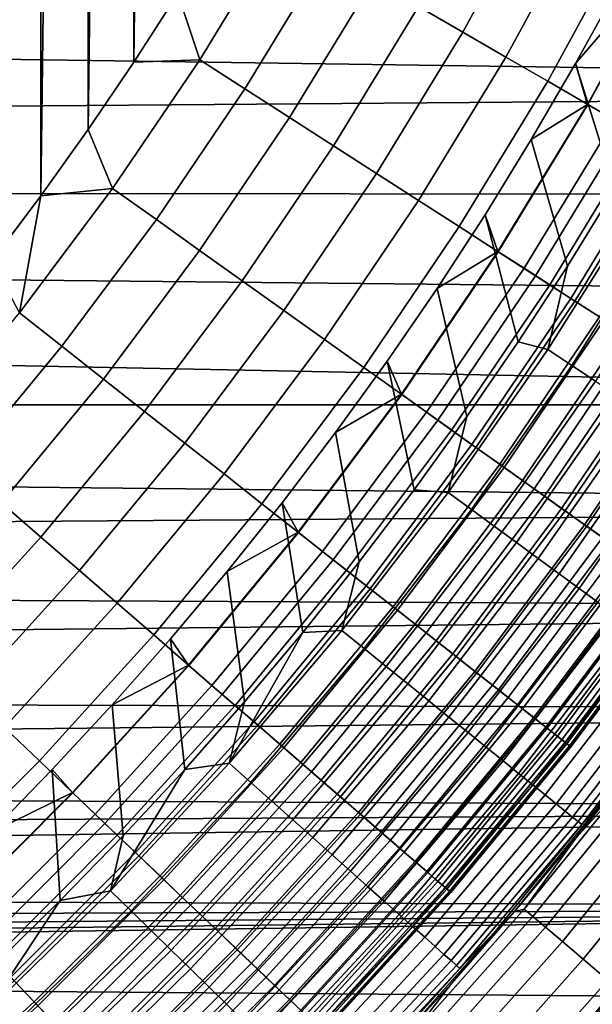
# Model space of a CAD drawing. Header units: metres. Extents: x -109 to 109, y -342 to 66.
# Tile 360 of 512: x 13.59 to 16.62, y -14.34 to -9.13. Entities that reach past the tile are written whole.
import ezdxf

# ---------------------------------------------------------------- set-up
doc = ezdxf.new("R2010")
doc.units = ezdxf.units.M
doc.layers.add('solid_K_24_62_16_000B91', color=7, linetype='CONTINUOUS')

msp = doc.modelspace()

# ---------------------------------------------------------------- linework, layer by layer
at = {"layer": 'solid_K_24_62_16_000B91'}
for points in [[(13.440717, 10.408993, -67), (13.700192, 10.065022, -67), (13.440727, -10.408979, -67)], [(13.700192, 10.065022, -67), (13.700203, -10.065008, -67), (13.440727, -10.408979, -67)], [(13.700192, 10.065022, -67), (13.950839, 9.714632, -67), (13.700203, -10.065008, -67)], [(13.950839, 9.714632, -67), (13.950848, -9.714619, -67), (13.700203, -10.065008, -67)], [(13.950839, 9.714632, -67), (14.192568, 9.357936, -67), (13.950848, -9.714619, -67)], [(14.192568, 9.357936, -67), (14.192577, -9.357923, -67), (13.950848, -9.714619, -67)], [(14.192568, 9.357936, -67), (14.425132, 8.995307, -67), (14.192577, -9.357923, -67)], [(14.425132, 8.995307, -67), (14.42514, -8.995294, -67), (14.192577, -9.357923, -67)], [(16.353619, -8.430877, -66.747398), (15.933938, -9.199464, -66.747398), (15.699094, -9.063876, -66.83773), (16.112589, -8.306617, -66.83773)], [(16.588299, -8.551863, -66.637932), (16.162596, -9.331479, -66.637932), (15.933938, -9.199464, -66.747398), (16.353619, -8.430877, -66.747398)], [(16.815434, -8.668959, -66.509895), (16.383902, -9.459249, -66.509895), (16.162596, -9.331479, -66.637932), (16.588299, -8.551863, -66.637932)], [(14.969558, -8.642678, -66.989807), (14.541368, -9.345169, -66.989807), (14.42514, -8.995294, -67), (14.64849, -8.626802, -67)], [(15.21567, -8.784771, -66.959244), (14.780439, -9.498812, -66.959244), (14.541368, -9.345169, -66.989807), (14.969558, -8.642678, -66.989807)], [(17.033859, -8.781566, -66.36393), (16.596724, -9.582123, -66.36393), (16.383902, -9.459249, -66.509895), (16.815434, -8.668959, -66.509895)], [(15.459263, -8.925409, -66.908463), (15.017065, -9.650882, -66.908463), (14.780439, -9.498812, -66.959244), (15.21567, -8.784771, -66.959244)], [(17.032183, -8.780701, -31.006601), (16.756496, -8.956548, -31), (16.531664, -9.365045, -31)], [(16.595089, -9.581179, -31.006601), (17.032183, -8.780701, -31.006601), (16.531664, -9.365045, -31)], [(16.737309, -9.66329, -31.026844), (17.178148, -8.855951, -31.026844), (17.032183, -8.780701, -31.006601), (16.595089, -9.581179, -31.006601)], [(17.242464, -8.889109, -66.200798), (16.799974, -9.69947, -66.200798), (16.596724, -9.582123, -66.36393), (17.033859, -8.781566, -66.36393)], [(6.488924, -8.828628, 84.926178), (6.394625, -9.241782, 84.926178), (24.762497, -9.502552, 84.926178), (24.970949, -8.936326, 84.926178)], [(15.699094, -9.063876, -66.83773), (15.250035, -9.800603, -66.83773), (15.017065, -9.650882, -66.908463), (15.459263, -8.925409, -66.908463)], [(16.531664, -9.365045, -31), (16.756496, -8.956548, -31), (16.739489, -10.02916, -31)], [(14.541368, -9.345169, -66.989807), (14.192577, -9.357923, -67), (14.42514, -8.995294, -67)], [(15.933938, -9.199464, -66.747398), (15.478163, -9.947211, -66.747398), (15.250035, -9.800603, -66.83773), (15.699094, -9.063876, -66.83773)], [(16.162596, -9.331479, -66.637932), (15.70028, -10.089957, -66.637932), (15.478163, -9.947211, -66.747398), (15.933938, -9.199464, -66.747398)], [(40.400982, -9.190713, -21), (15.834638, -25.028154, -21), (16.377855, -24.676105, -21)], [(41.326714, -9.469184, -21), (15.834638, -25.028154, -21), (40.400982, -9.190713, -21)], [(40.400982, -9.190713, -21), (16.377855, -24.676105, -21), (16.913347, -24.312199, -21)], [(6.394625, -9.241782, 84.926178), (6.274048, -9.648048, 84.926178), (24.762497, -9.502552, 84.926178)], [(14.541368, -9.345169, -66.989807), (14.080235, -10.02649, -66.989807), (13.950848, -9.714619, -67), (14.192577, -9.357923, -67)], [(14.780439, -9.498812, -66.959244), (14.311727, -10.191335, -66.959244), (14.080235, -10.02649, -66.989807), (14.541368, -9.345169, -66.989807)], [(16.383902, -9.459249, -66.509895), (15.915255, -10.228113, -66.509895), (15.70028, -10.089957, -66.637932), (16.162596, -9.331479, -66.637932)], [(16.296831, -9.767971, -31), (16.531664, -9.365045, -31), (16.739489, -10.02916, -31), (16.488434, -10.436767, -31)], [(16.595089, -9.581179, -31.006601), (16.531664, -9.365045, -31), (16.296831, -9.767971, -31)], [(41.326714, -9.469184, -21), (15.283778, -25.368296, -21), (15.834638, -25.028154, -21)], [(42.264011, -9.705786, -21), (15.283778, -25.368296, -21), (41.326714, -9.469184, -21)], [(16.596724, -9.582123, -66.36393), (16.121988, -10.360973, -66.36393), (15.915255, -10.228113, -66.509895), (16.383902, -9.459249, -66.509895)], [(6.274048, -9.648048, 84.926178), (6.127688, -10.045756, 84.926178), (24.541252, -10.063775, 84.926178), (24.762497, -9.502552, 84.926178)], [(15.017065, -9.650882, -66.908463), (14.540848, -10.354491, -66.908463), (14.311727, -10.191335, -66.959244), (14.780439, -9.498812, -66.959244)], [(16.120401, -10.359953, -31.006601), (16.595089, -9.581179, -31.006601), (16.296831, -9.767971, -31), (16.052231, -10.164933, -31)], [(16.258553, -10.448738, -31.026844), (16.737309, -9.66329, -31.026844), (16.595089, -9.581179, -31.006601), (16.120401, -10.359953, -31.006601)], [(16.799974, -9.69947, -66.200798), (16.319426, -10.487859, -66.200798), (16.121988, -10.360973, -66.36393), (16.596724, -9.582123, -66.36393)], [(15.250035, -9.800603, -66.83773), (14.766431, -10.515128, -66.83773), (14.540848, -10.354491, -66.908463), (15.017065, -9.650882, -66.908463)], [(16.737309, -9.66329, -31.026844), (16.258553, -10.448738, -31.026844), (16.394825, -10.536314, -31.060593), (16.877594, -9.744283, -31.060593)], [(14.080235, -10.02649, -66.989807), (13.700203, -10.065008, -67), (13.950848, -9.714619, -67)], [(42.264011, -9.705786, -21), (14.725682, -25.696274, -21), (15.283778, -25.368296, -21)], [(43.210926, -9.899935, -21), (14.725682, -25.696274, -21), (42.264011, -9.705786, -21)], [(16.992619, -9.810693, -66.021317), (16.506559, -10.608122, -66.021317), (16.319426, -10.487859, -66.200798), (16.799974, -9.69947, -66.200798)], [(16.052231, -10.164933, -31), (16.296831, -9.767971, -31), (16.488434, -10.436767, -31), (16.227388, -10.83819, -31)], [(16.877594, -9.744283, -31.060593), (16.394825, -10.536314, -31.060593), (16.528284, -10.622083, -31.107615), (17.014982, -9.823605, -31.107615)], [(15.478163, -9.947211, -66.747398), (14.987324, -10.672424, -66.747398), (14.766431, -10.515128, -66.83773), (15.250035, -9.800603, -66.83773)], [(17.17367, -9.915223, -65.826408), (16.682432, -10.721148, -65.826408), (16.506559, -10.608122, -66.021317), (16.992619, -9.810693, -66.021317)], [(17.014982, -9.823605, -31.107615), (16.528284, -10.622083, -31.107615), (16.658016, -10.705457, -31.167591), (17.148535, -9.900711, -31.167591)], [(43.210926, -9.899935, -21), (14.160499, -26.012009, -21), (14.725682, -25.696274, -21)], [(44.164875, -10.051137, -21), (14.160499, -26.012009, -21), (43.210926, -9.899935, -21)], [(15.70028, -10.089957, -66.637932), (15.202397, -10.825579, -66.637932), (14.987324, -10.672424, -66.747398), (15.478163, -9.947211, -66.747398)], [(6.127688, -10.045756, 84.926178), (5.956147, -10.43327, 84.926178), (24.307245, -10.619922, 84.926178), (24.541252, -10.063775, 84.926178)], [(14.080235, -10.02649, -66.989807), (13.587208, -10.685099, -66.989807), (13.700203, -10.065008, -67)], [(14.311727, -10.191335, -66.959244), (13.810593, -10.86077, -66.959244), (13.587208, -10.685099, -66.989807), (14.080235, -10.02649, -66.989807)], [(45.123234, -10.159115, -21), (14.160499, -26.012009, -21), (44.164875, -10.051137, -21)], [(16.876661, -10.098682, -30.993452), (16.384764, -10.878631, -30.993452), (16.488434, -10.436767, -31), (16.739489, -10.02916, -31)], [(13.587208, -10.685099, -66.989807), (13.440727, -10.408979, -67), (13.700203, -10.065008, -67)], [(15.915255, -10.228113, -66.509895), (15.410555, -10.973806, -66.509895), (15.202397, -10.825579, -66.637932), (15.70028, -10.089957, -66.637932)], [(17.007469, -10.176955, -30.973827), (16.511759, -10.962948, -30.973827), (16.384764, -10.878631, -30.993452), (16.876661, -10.098682, -30.993452)], [(45.123234, -10.159115, -21), (13.588554, -26.315308, -21), (14.160499, -26.012009, -21)], [(46.083359, -10.223756, -21), (13.588554, -26.315308, -21), (45.123234, -10.159115, -21)], [(14.540848, -10.354491, -66.908463), (14.031692, -11.034644, -66.908463), (13.810593, -10.86077, -66.959244), (14.311727, -10.191335, -66.959244)], [(15.797908, -10.555856, -31), (16.052231, -10.164933, -31), (16.227388, -10.83819, -31), (15.956641, -11.232993, -31)], [(16.120401, -10.359953, -31.006601), (16.052231, -10.164933, -31), (15.797908, -10.555856, -31)], [(17.136364, -10.254084, -30.941269), (16.636896, -11.046033, -30.941269), (16.511759, -10.962948, -30.973827), (17.007469, -10.176955, -30.973827)], [(8.18279, -28.463768, -21), (76.5, -10.245251, -21), (76.5, -29.377958, -21), (7.558463, -28.635883, -21)], [(8.803016, -28.278105, -21), (76.5, -10.245251, -21), (8.18279, -28.463768, -21)], [(9.419072, -28.078913, -21), (76.5, -10.245251, -21), (8.803016, -28.278105, -21)], [(10.030446, -27.866367, -21), (76.5, -10.245251, -21), (9.419072, -28.078913, -21)], [(10.637092, -27.64049, -21), (76.5, -10.245251, -21), (10.030446, -27.866367, -21)], [(11.238592, -27.401428, -21), (76.5, -10.245251, -21), (10.637092, -27.64049, -21)], [(11.834843, -27.149233, -21), (76.5, -10.245251, -21), (11.238592, -27.401428, -21)], [(12.425408, -26.884073, -21), (76.5, -10.245251, -21), (11.834843, -27.149233, -21)], [(13.01011, -26.606041, -21), (76.5, -10.245251, -21), (12.425408, -26.884073, -21)], [(46.083359, -10.223756, -21), (13.01011, -26.606041, -21), (13.588554, -26.315308, -21)], [(46.083359, -10.223756, -21), (47.042538, -10.245252, -21), (13.01011, -26.606041, -21)], [(47.042538, -10.245252, -21), (76.5, -10.245251, -21), (13.01011, -26.606041, -21)], [(16.121988, -10.360973, -66.36393), (15.610733, -11.116353, -66.36393), (15.410555, -10.973806, -66.509895), (15.915255, -10.228113, -66.509895)], [(14.766431, -10.515128, -66.83773), (14.249375, -11.205833, -66.83773), (14.031692, -11.034644, -66.908463), (14.540848, -10.354491, -66.908463)], [(15.609196, -11.115257, -31.006601), (16.120401, -10.359953, -31.006601), (15.797908, -10.555856, -31), (15.53412, -10.940341, -31)], [(15.742967, -11.210516, -31.026844), (16.258553, -10.448738, -31.026844), (16.120401, -10.359953, -31.006601), (15.609196, -11.115257, -31.006601)], [(16.319426, -10.487859, -66.200798), (15.801909, -11.252489, -66.200798), (15.610733, -11.116353, -66.36393), (16.121988, -10.360973, -66.36393)], [(5.956147, -10.43327, 84.926178), (5.760131, -10.808995, 84.926178), (24.060682, -11.170495, 84.926178), (24.307245, -10.619922, 84.926178)], [(16.258553, -10.448738, -31.026844), (15.742967, -11.210516, -31.026844), (15.874917, -11.304478, -31.060593), (16.394825, -10.536314, -31.060593)], [(16.384764, -10.878631, -30.993452), (16.227388, -10.83819, -31), (16.488434, -10.436767, -31)], [(14.987324, -10.672424, -66.747398), (14.462534, -11.373462, -66.747398), (14.249375, -11.205833, -66.83773), (14.766431, -10.515128, -66.83773)], [(16.506559, -10.608122, -66.021317), (15.983109, -11.38152, -66.021317), (15.801909, -11.252489, -66.200798), (16.319426, -10.487859, -66.200798)], [(15.53412, -10.940341, -31), (15.797908, -10.555856, -31), (15.956641, -11.232993, -31), (15.676219, -11.621132, -31)], [(16.394825, -10.536314, -31.060593), (15.874917, -11.304478, -31.060593), (16.004145, -11.3965, -31.107615), (16.528284, -10.622083, -31.107615)], [(16.682432, -10.721148, -65.826408), (16.153404, -11.502788, -65.826408), (15.983109, -11.38152, -66.021317), (16.506559, -10.608122, -66.021317)], [(16.528284, -10.622083, -31.107615), (16.004145, -11.3965, -31.107615), (16.129763, -11.485951, -31.167591), (16.658016, -10.705457, -31.167591)], [(15.202397, -10.825579, -66.637932), (14.670076, -11.536675, -66.637932), (14.462534, -11.373462, -66.747398), (14.987324, -10.672424, -66.747398)], [(13.810593, -10.86077, -66.959244), (13.278173, -11.505603, -66.959244), (13.063401, -11.319501, -66.989807), (13.587208, -10.685099, -66.989807)], [(16.658016, -10.705457, -31.167591), (16.129763, -11.485951, -31.167591), (16.250912, -11.572222, -31.240108), (16.783134, -10.785865, -31.240108)], [(16.846148, -10.826362, -65.617065), (16.311928, -11.615671, -65.617065), (16.153404, -11.502788, -65.826408), (16.682432, -10.721148, -65.826408)], [(5.760131, -10.808995, 84.926178), (5.540446, -11.171388, 84.926178), (24.060682, -11.170495, 84.926178)], [(15.410555, -10.973806, -66.509895), (14.870945, -11.69464, -66.509895), (14.670076, -11.536675, -66.637932), (15.202397, -10.825579, -66.637932)], [(16.783134, -10.785865, -31.240108), (16.250912, -11.572222, -31.240108), (16.366764, -11.65472, -31.324673), (16.902781, -10.862757, -31.324673)], [(16.99687, -10.923224, -65.394363), (16.45787, -11.719596, -65.394363), (16.311928, -11.615671, -65.617065), (16.846148, -10.826362, -65.617065)], [(14.031692, -11.034644, -66.908463), (13.490749, -11.6898, -66.908463), (13.278173, -11.505603, -66.959244), (13.810593, -10.86077, -66.959244)], [(16.384764, -10.878631, -30.993452), (15.85685, -11.634665, -30.993452), (15.956641, -11.232993, -31), (16.227388, -10.83819, -31)], [(16.511759, -10.962948, -30.973827), (15.979753, -11.724842, -30.973827), (15.85685, -11.634665, -30.993452), (16.384764, -10.878631, -30.993452)], [(16.902781, -10.862757, -31.324673), (16.366764, -11.65472, -31.324673), (16.476526, -11.732881, -31.420704), (17.016136, -10.935607, -31.420704)], [(15.260933, -11.3183, -31), (15.53412, -10.940341, -31), (15.676219, -11.621132, -31), (15.38642, -12.002191, -31)], [(15.609196, -11.115257, -31.006601), (15.53412, -10.940341, -31), (15.260933, -11.3183, -31)], [(17.133827, -11.011242, -65.159439), (16.590485, -11.814031, -65.159439), (16.45787, -11.719596, -65.394363), (16.99687, -10.923224, -65.394363)], [(17.016136, -10.935607, -31.420704), (16.476526, -11.732881, -31.420704), (16.579445, -11.80617, -31.527544), (17.122427, -11.003916, -31.527544)], [(15.610733, -11.116353, -66.36393), (15.064114, -11.84655, -66.36393), (14.870945, -11.69464, -66.509895), (15.410555, -10.973806, -66.509895)], [(16.636896, -11.046033, -30.941269), (16.100859, -11.813702, -30.941269), (15.979753, -11.724842, -30.973827), (16.511759, -10.962948, -30.973827)], [(14.249375, -11.205833, -66.83773), (13.700041, -11.871153, -66.83773), (13.490749, -11.6898, -66.908463), (14.031692, -11.034644, -66.908463)], [(16.759264, -11.127278, -30.896017), (16.219284, -11.900593, -30.896017), (16.100859, -11.813702, -30.941269), (16.636896, -11.046033, -30.941269)], [(17.122427, -11.003916, -31.527544), (16.579445, -11.80617, -31.527544), (16.67482, -11.874084, -31.644464), (17.220924, -11.067216, -31.644464)], [(17.256323, -11.089965, -64.913483), (16.709095, -11.898493, -64.913483), (16.590485, -11.814031, -65.159439), (17.133827, -11.011242, -65.159439)], [(15.062631, -11.845384, -31.006601), (15.609196, -11.115257, -31.006601), (15.260933, -11.3183, -31), (14.978582, -11.689397, -31)], [(15.191717, -11.946898, -31.026844), (15.742967, -11.210516, -31.026844), (15.609196, -11.115257, -31.006601), (15.062631, -11.845384, -31.006601)], [(15.801909, -11.252489, -66.200798), (15.248596, -11.991629, -66.200798), (15.064114, -11.84655, -66.36393), (15.610733, -11.116353, -66.36393)], [(16.87797, -11.206093, -30.8384), (16.334164, -11.984884, -30.8384), (16.219284, -11.900593, -30.896017), (16.759264, -11.127278, -30.896017)], [(5.540446, -11.171388, 84.926178), (5.297996, -11.518956, 84.926178), (23.801601, -11.715416, 84.926178), (24.060682, -11.170495, 84.926178)], [(14.462534, -11.373462, -66.747398), (13.904982, -12.048735, -66.747398), (13.700041, -11.871153, -66.83773), (14.249375, -11.205833, -66.83773)], [(15.742967, -11.210516, -31.026844), (15.191717, -11.946898, -31.026844), (15.319048, -12.047032, -31.060593), (15.874917, -11.304478, -31.060593)], [(15.983109, -11.38152, -66.021317), (15.42345, -12.129135, -66.021317), (15.248596, -11.991629, -66.200798), (15.801909, -11.252489, -66.200798)], [(15.85685, -11.634665, -30.993452), (15.676219, -11.621132, -31), (15.956641, -11.232993, -31)], [(16.992147, -11.2819, -30.768835), (16.444662, -12.065961, -30.768835), (16.334164, -11.984884, -30.8384), (16.87797, -11.206093, -30.8384)], [(15.874917, -11.304478, -31.060593), (15.319048, -12.047032, -31.060593), (15.443749, -12.145099, -31.107615), (16.004145, -11.3965, -31.107615)], [(17.100964, -11.35415, -30.687834), (16.549974, -12.143231, -30.687834), (16.444662, -12.065961, -30.768835), (16.992147, -11.2819, -30.768835)], [(14.978582, -11.689397, -31), (15.260933, -11.3183, -31), (15.38642, -12.002191, -31), (15.087294, -12.376111, -31)], [(17.203629, -11.422313, -30.595985), (16.64933, -12.216132, -30.595985), (16.549974, -12.143231, -30.687834), (17.100964, -11.35415, -30.687834)], [(14.670076, -11.536675, -66.637932), (14.104524, -12.221639, -66.637932), (13.904982, -12.048735, -66.747398), (14.462534, -11.373462, -66.747398)], [(16.153404, -11.502788, -65.826408), (15.587784, -12.258368, -65.826408), (15.42345, -12.129135, -66.021317), (15.983109, -11.38152, -66.021317)], [(16.004145, -11.3965, -31.107615), (15.443749, -12.145099, -31.107615), (15.564969, -12.240427, -31.167591), (16.129763, -11.485951, -31.167591)], [(16.129763, -11.485951, -31.167591), (15.564969, -12.240427, -31.167591), (15.681876, -12.332364, -31.240108), (16.250912, -11.572222, -31.240108)], [(16.311928, -11.615671, -65.617065), (15.740756, -12.378668, -65.617065), (15.587784, -12.258368, -65.826408), (16.153404, -11.502788, -65.826408)], [(5.297996, -11.518956, 84.926178), (5.033779, -11.850272, 84.926178), (23.801601, -11.715416, 84.926178)], [(14.870945, -11.69464, -66.509895), (14.297648, -12.388983, -66.509895), (14.104524, -12.221639, -66.637932), (14.670076, -11.536675, -66.637932)], [(16.250912, -11.572222, -31.240108), (15.681876, -12.332364, -31.240108), (15.793673, -12.420281, -31.324673), (16.366764, -11.65472, -31.324673)], [(16.45787, -11.719596, -65.394363), (15.881588, -12.489419, -65.394363), (15.740756, -12.378668, -65.617065), (16.311928, -11.615671, -65.617065)], [(15.85685, -11.634665, -30.993452), (15.294078, -12.365123, -30.993452), (15.38642, -12.002191, -31), (15.676219, -11.621132, -31)], [(15.979753, -11.724842, -30.973827), (15.41262, -12.460962, -30.973827), (15.294078, -12.365123, -30.993452), (15.85685, -11.634665, -30.993452)], [(16.366764, -11.65472, -31.324673), (15.793673, -12.420281, -31.324673), (15.89959, -12.503576, -31.420704), (16.476526, -11.732881, -31.420704)], [(5.033779, -11.850272, 84.926178), (4.748883, -12.163975, 84.926178), (23.530222, -12.254214, 84.926178), (23.801601, -11.715416, 84.926178)], [(13.700041, -11.871153, -66.83773), (13.119672, -12.509582, -66.83773), (12.919246, -12.318476, -66.908463), (13.490749, -11.6898, -66.908463)], [(15.064114, -11.84655, -66.36393), (14.48337, -12.549911, -66.36393), (14.297648, -12.388983, -66.509895), (14.870945, -11.69464, -66.509895)], [(14.687203, -12.053467, -31), (14.978582, -11.689397, -31), (15.087294, -12.376111, -31), (14.779131, -12.742518, -31)], [(15.062631, -11.845384, -31.006601), (14.978582, -11.689397, -31), (14.687203, -12.053467, -31)], [(16.590485, -11.814031, -65.159439), (16.00956, -12.590056, -65.159439), (15.881588, -12.489419, -65.394363), (16.45787, -11.719596, -65.394363)], [(16.100859, -11.813702, -30.941269), (15.529427, -12.5554, -30.941269), (15.41262, -12.460962, -30.973827), (15.979753, -11.724842, -30.973827)], [(16.476526, -11.732881, -31.420704), (15.89959, -12.503576, -31.420704), (15.998906, -12.581679, -31.527544), (16.579445, -11.80617, -31.527544)], [(16.219284, -11.900593, -30.896017), (15.643649, -12.647748, -30.896017), (15.529427, -12.5554, -30.941269), (16.100859, -11.813702, -30.941269)], [(16.579445, -11.80617, -31.527544), (15.998906, -12.581679, -31.527544), (16.09094, -12.654056, -31.644464), (16.67482, -11.874084, -31.644464)], [(16.709095, -11.898493, -64.913483), (16.124016, -12.680067, -64.913483), (16.00956, -12.590056, -65.159439), (16.590485, -11.814031, -65.159439)], [(13.904982, -12.048735, -66.747398), (13.315929, -12.696713, -66.747398), (13.119672, -12.509582, -66.83773), (13.700041, -11.871153, -66.83773)], [(14.481943, -12.548676, -31.006601), (15.062631, -11.845384, -31.006601), (14.687203, -12.053467, -31), (14.386959, -12.410292, -31)], [(14.606054, -12.656218, -31.026844), (15.191717, -11.946898, -31.026844), (15.062631, -11.845384, -31.006601), (14.481943, -12.548676, -31.006601)], [(15.248596, -11.991629, -66.200798), (14.66074, -12.703604, -66.200798), (14.48337, -12.549911, -66.36393), (15.064114, -11.84655, -66.36393)], [(16.67482, -11.874084, -31.644464), (16.09094, -12.654056, -31.644464), (16.175062, -12.72021, -31.770662), (16.761993, -11.936162, -31.770662)], [(16.334164, -11.984884, -30.8384), (15.754452, -12.737331, -30.8384), (15.643649, -12.647748, -30.896017), (16.219284, -11.900593, -30.896017)], [(16.813097, -11.972552, -64.657761), (16.224377, -12.75899, -64.657761), (16.124016, -12.680067, -64.913483), (16.709095, -11.898493, -64.913483)], [(15.191717, -11.946898, -31.026844), (14.606054, -12.656218, -31.026844), (14.728476, -12.762297, -31.060593), (15.319048, -12.047032, -31.060593)], [(16.761993, -11.936162, -31.770662), (16.175062, -12.72021, -31.770662), (16.250696, -12.779689, -31.905273), (16.840372, -11.991975, -31.905273)], [(16.901957, -12.035829, -64.393578), (16.310125, -12.826424, -64.393578), (16.224377, -12.75899, -64.657761), (16.813097, -11.972552, -64.657761)], [(15.42345, -12.129135, -66.021317), (14.828854, -12.849275, -66.021317), (14.66074, -12.703604, -66.200798), (15.248596, -11.991629, -66.200798)], [(15.294078, -12.365123, -30.993452), (15.087294, -12.376111, -31), (15.38642, -12.002191, -31)], [(16.444662, -12.065961, -30.768835), (15.861029, -12.823498, -30.768835), (15.754452, -12.737331, -30.8384), (16.334164, -11.984884, -30.8384)], [(16.840372, -11.991975, -31.905273), (16.250696, -12.779689, -31.905273), (16.317326, -12.832087, -32.047379), (16.909418, -12.041142, -32.047379)], [(16.975224, -12.088001, -64.122269), (16.380825, -12.882024, -64.122269), (16.310125, -12.826424, -64.393578), (16.901957, -12.035829, -64.393578)], [(14.104524, -12.221639, -66.637932), (13.507019, -12.878916, -66.637932), (13.315929, -12.696713, -66.747398), (13.904982, -12.048735, -66.747398)], [(14.386959, -12.410292, -31), (14.687203, -12.053467, -31), (14.779131, -12.742518, -31), (14.462019, -13.101319, -31)], [(15.319048, -12.047032, -31.060593), (14.728476, -12.762297, -31.060593), (14.84837, -12.866186, -31.107615), (15.443749, -12.145099, -31.107615)], [(16.549974, -12.143231, -30.687834), (15.962603, -12.905619, -30.687834), (15.861029, -12.823498, -30.768835), (16.444662, -12.065961, -30.768835)], [(16.909418, -12.041142, -32.047379), (16.317326, -12.832087, -32.047379), (16.374493, -12.877044, -32.196003), (16.96866, -12.083328, -32.196003)], [(16.96866, -12.083328, -32.196003), (16.374493, -12.877044, -32.196003), (16.421806, -12.914252, -32.350132), (17.017693, -12.118243, -32.350132)], [(17.03252, -12.128802, -63.845238), (16.436117, -12.925505, -63.845238), (16.380825, -12.882024, -64.122269), (16.975224, -12.088001, -64.122269)], [(15.587784, -12.258368, -65.826408), (14.986851, -12.98618, -65.826408), (14.828854, -12.849275, -66.021317), (15.42345, -12.129135, -66.021317)], [(17.017693, -12.118243, -32.350132), (16.421806, -12.914252, -32.350132), (16.458944, -12.943458, -32.508709), (17.056177, -12.145649, -32.508709)], [(17.073557, -12.158025, -63.563889), (16.475716, -12.956646, -63.563889), (16.436117, -12.925505, -63.845238), (17.03252, -12.128802, -63.845238)], [(4.748883, -12.163975, 84.926178), (4.444476, -12.458776, 84.926178), (23.530222, -12.254214, 84.926178)], [(15.443749, -12.145099, -31.107615), (14.84837, -12.866186, -31.107615), (14.964916, -12.967174, -31.167591), (15.564969, -12.240427, -31.167591)], [(16.64933, -12.216132, -30.595985), (16.058434, -12.983097, -30.595985), (15.962603, -12.905619, -30.687834), (16.549974, -12.143231, -30.687834)], [(17.056177, -12.145649, -32.508709), (16.458944, -12.943458, -32.508709), (16.485653, -12.96446, -32.670647), (17.083853, -12.165357, -32.670647)], [(17.098122, -12.175517, -63.279659), (16.49942, -12.975288, -63.279659), (16.475716, -12.956646, -63.563889), (17.073557, -12.158025, -63.563889)], [(17.083853, -12.165357, -32.670647), (16.485653, -12.96446, -32.670647), (16.501745, -12.977116, -32.834843), (17.100531, -12.177233, -32.834843)], [(16.49942, -12.975288, -63.279659), (17.098122, -12.175517, -63.279659), (17.106094, -12.181195, -63), (16.507114, -12.981339, -63)], [(17.100531, -12.177233, -32.834843), (16.501745, -12.977116, -32.834843), (16.507116, -12.981338, -33), (17.106096, -12.181194, -33)], [(17.106096, -12.181194, -33), (16.507116, -12.981338, -33), (16.507114, -12.981339, -63), (17.106094, -12.181195, -63)], [(14.297648, -12.388983, -66.509895), (13.691962, -13.05526, -66.509895), (13.507019, -12.878916, -66.637932), (14.104524, -12.221639, -66.637932)], [(15.564969, -12.240427, -31.167591), (14.964916, -12.967174, -31.167591), (15.077317, -13.064569, -31.240108), (15.681876, -12.332364, -31.240108)], [(16.742006, -12.284131, -30.493958), (16.14782, -13.055366, -30.493958), (16.058434, -12.983097, -30.595985), (16.64933, -12.216132, -30.595985)], [(4.444476, -12.458776, 84.926178), (4.1218, -12.733474, 84.926178), (23.246618, -12.786755, 84.926178), (23.530222, -12.254214, 84.926178)], [(15.740756, -12.378668, -65.617065), (15.133926, -13.113622, -65.617065), (14.986851, -12.98618, -65.826408), (15.587784, -12.258368, -65.826408)], [(16.827328, -12.346734, -30.382496), (16.230114, -13.121899, -30.382496), (16.14782, -13.055366, -30.493958), (16.742006, -12.284131, -30.493958)], [(15.681876, -12.332364, -31.240108), (15.077317, -13.064569, -31.240108), (15.184802, -13.157706, -31.324673), (15.793673, -12.420281, -31.324673)], [(16.904671, -12.403483, -30.262415), (16.304712, -13.182211, -30.262415), (16.230114, -13.121899, -30.382496), (16.827328, -12.346734, -30.382496)], [(14.48337, -12.549911, -66.36393), (13.869816, -13.224843, -66.36393), (13.691962, -13.05526, -66.509895), (14.297648, -12.388983, -66.509895)], [(15.294078, -12.365123, -30.993452), (14.697687, -13.0684, -30.993452), (15.087294, -12.376111, -31)], [(15.41262, -12.460962, -30.973827), (14.811605, -13.169691, -30.973827), (14.697687, -13.0684, -30.993452), (15.294078, -12.365123, -30.993452)], [(14.697687, -13.0684, -30.993452), (14.779131, -12.742518, -31), (15.087294, -12.376111, -31)], [(15.881588, -12.489419, -65.394363), (15.269329, -13.230948, -65.394363), (15.133926, -13.113622, -65.617065), (15.740756, -12.378668, -65.617065)], [(14.078087, -12.759603, -31), (14.386959, -12.410292, -31), (14.462019, -13.101319, -31), (14.136222, -13.452201, -31)], [(14.481943, -12.548676, -31.006601), (14.386959, -12.410292, -31), (14.078087, -12.759603, -31)], [(15.793673, -12.420281, -31.324673), (15.184802, -13.157706, -31.324673), (15.286637, -13.245947, -31.420704), (15.89959, -12.503576, -31.420704)], [(16.973475, -12.453966, -30.134586), (16.371073, -13.235863, -30.134586), (16.304712, -13.182211, -30.262415), (16.904671, -12.403483, -30.262415)], [(15.529427, -12.5554, -30.941269), (14.923859, -13.2695, -30.941269), (14.811605, -13.169691, -30.973827), (15.41262, -12.460962, -30.973827)], [(16.00956, -12.590056, -65.159439), (15.392366, -13.337562, -65.159439), (15.269329, -13.230948, -65.394363), (15.881588, -12.489419, -65.394363)], [(15.89959, -12.503576, -31.420704), (15.286637, -13.245947, -31.420704), (15.382125, -13.328687, -31.527544), (15.998906, -12.581679, -31.527544)], [(17.033234, -12.497814, -29.999943), (16.428711, -13.282464, -29.999943), (16.371073, -13.235863, -30.134586), (16.973475, -12.453966, -30.134586)], [(17.083515, -12.534707, -29.859468), (16.477207, -13.321672, -29.859468), (16.428711, -13.282464, -29.999943), (17.033234, -12.497814, -29.999943)], [(13.86845, -13.22354, -31.006601), (14.481943, -12.548676, -31.006601), (14.078087, -12.759603, -31), (13.760678, -13.101286, -31)], [(13.987304, -13.336866, -31.026844), (14.606054, -12.656218, -31.026844), (14.481943, -12.548676, -31.006601), (13.86845, -13.22354, -31.006601)], [(14.66074, -12.703604, -66.200798), (14.039673, -13.386801, -66.200798), (13.869816, -13.224843, -66.36393), (14.48337, -12.549911, -66.36393)], [(15.643649, -12.647748, -30.896017), (15.033626, -13.3671, -30.896017), (14.923859, -13.2695, -30.941269), (15.529427, -12.5554, -30.941269)], [(17.123951, -12.564376, -29.714186), (16.516209, -13.353205, -29.714186), (16.477207, -13.321672, -29.859468), (17.083515, -12.534707, -29.859468)], [(15.998906, -12.581679, -31.527544), (15.382125, -13.328687, -31.527544), (15.470611, -13.40536, -31.644464), (16.09094, -12.654056, -31.644464)], [(16.124016, -12.680067, -64.913483), (15.502412, -13.432917, -64.913483), (15.392366, -13.337562, -65.159439), (16.00956, -12.590056, -65.159439)], [(17.154245, -12.586605, -29.565153), (16.545429, -13.376829, -29.565153), (16.516209, -13.353205, -29.714186), (17.123951, -12.564376, -29.714186)], [(17.174181, -12.601232, -29.41346), (16.564657, -13.392374, -29.41346), (16.545429, -13.376829, -29.565153), (17.154245, -12.586605, -29.565153)], [(17.174181, -12.601232, -29.41346), (16.753042, -13.174736, -29.262819), (16.564657, -13.392374, -29.41346)], [(14.606054, -12.656218, -31.026844), (13.987304, -13.336866, -31.026844), (14.104539, -13.44865, -31.060593), (14.728476, -12.762297, -31.060593)], [(15.754452, -12.737331, -30.8384), (15.140109, -13.461778, -30.8384), (15.033626, -13.3671, -30.896017), (15.643649, -12.647748, -30.896017)], [(16.09094, -12.654056, -31.644464), (15.470611, -13.40536, -31.644464), (15.55149, -13.475443, -31.770662), (16.175062, -12.72021, -31.770662)], [(14.828854, -12.849275, -66.021317), (14.200665, -13.540306, -66.021317), (14.039673, -13.386801, -66.200798), (14.66074, -12.703604, -66.200798)], [(16.224377, -12.75899, -64.657761), (15.598902, -13.516525, -64.657761), (15.502412, -13.432917, -64.913483), (16.124016, -12.680067, -64.913483)], [(4.1218, -12.733474, 84.926178), (3.782184, -12.986938, 84.926178), (23.246618, -12.786755, 84.926178)], [(13.760678, -13.101286, -31), (14.078087, -12.759603, -31), (14.136222, -13.452201, -31), (13.801888, -13.795015, -31)], [(14.728476, -12.762297, -31.060593), (14.104539, -13.44865, -31.060593), (14.219354, -13.558126, -31.107615), (14.84837, -12.866186, -31.107615)], [(14.697687, -13.0684, -30.993452), (14.462019, -13.101319, -31), (14.779131, -12.742518, -31)], [(15.861029, -12.823498, -30.768835), (15.24253, -13.552846, -30.768835), (15.140109, -13.461778, -30.8384), (15.754452, -12.737331, -30.8384)], [(16.175062, -12.72021, -31.770662), (15.55149, -13.475443, -31.770662), (15.624208, -13.538453, -31.905273), (16.250696, -12.779689, -31.905273)], [(16.310125, -12.826424, -64.393578), (15.681345, -13.587963, -64.393578), (15.598902, -13.516525, -64.657761), (16.224377, -12.75899, -64.657761)], [(3.782184, -12.986938, 84.926178), (3.427021, -13.218124, 84.926178), (22.950981, -13.312663, 84.926178), (23.246618, -12.786755, 84.926178)], [(16.250696, -12.779689, -31.905273), (15.624208, -13.538453, -31.905273), (15.688269, -13.593962, -32.047379), (16.317326, -12.832087, -32.047379)], [(14.986851, -12.98618, -65.826408), (14.351969, -13.684574, -65.826408), (14.200665, -13.540306, -66.021317), (14.828854, -12.849275, -66.021317)], [(14.84837, -12.866186, -31.107615), (14.219354, -13.558126, -31.107615), (14.330963, -13.664546, -31.167591), (14.964916, -12.967174, -31.167591)], [(15.962603, -12.905619, -30.687834), (15.340142, -13.639638, -30.687834), (15.24253, -13.552846, -30.768835), (15.861029, -12.823498, -30.768835)], [(16.380825, -12.882024, -64.122269), (15.74932, -13.646864, -64.122269), (15.681345, -13.587963, -64.393578), (16.310125, -12.826424, -64.393578)], [(16.317326, -12.832087, -32.047379), (15.688269, -13.593962, -32.047379), (15.743232, -13.641588, -32.196003), (16.374493, -12.877044, -32.196003)], [(13.691962, -13.05526, -66.509895), (13.05526, -13.691962, -66.509895), (12.878916, -13.507019, -66.637932), (13.507019, -12.878916, -66.637932)], [(16.058434, -12.983097, -30.595985), (15.432236, -13.721522, -30.595985), (15.340142, -13.639638, -30.687834), (15.962603, -12.905619, -30.687834)], [(16.374493, -12.877044, -32.196003), (15.743232, -13.641588, -32.196003), (15.788722, -13.681005, -32.350132), (16.421806, -12.914252, -32.350132)], [(16.436117, -12.925505, -63.845238), (15.80248, -13.692926, -63.845238), (15.74932, -13.646864, -64.122269), (16.380825, -12.882024, -64.122269)], [(16.421806, -12.914252, -32.350132), (15.788722, -13.681005, -32.350132), (15.824429, -13.711946, -32.508709), (16.458944, -12.943458, -32.508709)], [(14.964916, -12.967174, -31.167591), (14.330963, -13.664546, -31.167591), (14.438602, -13.767179, -31.240108), (15.077317, -13.064569, -31.240108)], [(16.475716, -12.956646, -63.563889), (15.840552, -13.725917, -63.563889), (15.80248, -13.692926, -63.845238), (16.436117, -12.925505, -63.845238)], [(16.458944, -12.943458, -32.508709), (15.824429, -13.711946, -32.508709), (15.850105, -13.734195, -32.670647), (16.485653, -12.96446, -32.670647)], [(16.49942, -12.975288, -63.279659), (15.863343, -13.745666, -63.279659), (15.840552, -13.725917, -63.563889), (16.475716, -12.956646, -63.563889)], [(16.485653, -12.96446, -32.670647), (15.850105, -13.734195, -32.670647), (15.865579, -13.747602, -32.834843), (16.501745, -12.977116, -32.834843)], [(15.133926, -13.113622, -65.617065), (14.492814, -13.81887, -65.617065), (14.351969, -13.684574, -65.826408), (14.986851, -12.98618, -65.826408)], [(16.14782, -13.055366, -30.493958), (15.518137, -13.797901, -30.493958), (15.432236, -13.721522, -30.595985), (16.058434, -12.983097, -30.595985)], [(15.863343, -13.745666, -63.279659), (16.49942, -12.975288, -63.279659), (16.507114, -12.981339, -63), (15.870741, -13.752075, -63)], [(16.501745, -12.977116, -32.834843), (15.865579, -13.747602, -32.834843), (15.870742, -13.752074, -33), (16.507116, -12.981338, -33)], [(16.507116, -12.981338, -33), (15.870742, -13.752074, -33), (15.870741, -13.752075, -63), (16.507114, -12.981339, -63)], [(13.869816, -13.224843, -66.36393), (13.224843, -13.869816, -66.36393), (13.05526, -13.691962, -66.509895), (13.691962, -13.05526, -66.509895)], [(14.697687, -13.0684, -30.993452), (14.068987, -13.74295, -30.993452), (14.462019, -13.101319, -31)], [(14.811605, -13.169691, -30.973827), (14.178033, -13.849469, -30.973827), (14.068987, -13.74295, -30.993452), (14.697687, -13.0684, -30.993452)], [(15.077317, -13.064569, -31.240108), (14.438602, -13.767179, -31.240108), (14.541534, -13.865325, -31.324673), (15.184802, -13.157706, -31.324673)], [(16.230114, -13.121899, -30.382496), (15.597221, -13.868218, -30.382496), (15.518137, -13.797901, -30.493958), (16.14782, -13.055366, -30.493958)], [(16.848307, -13.06708, -29.010334), (16.5331, -13.463675, -29.010334), (16.753042, -13.174736, -29.262819)], [(16.845701, -13.120091, -28.532835), (16.5331, -13.463675, -29.010334), (16.848307, -13.06708, -29.010334)], [(13.435046, -13.43501, -31), (13.760678, -13.101286, -31), (13.801888, -13.795015, -31), (13.459228, -14.129533, -31)], [(13.86845, -13.22354, -31.006601), (13.760678, -13.101286, -31), (13.435046, -13.43501, -31)], [(14.068987, -13.74295, -30.993452), (14.136222, -13.452201, -31), (14.462019, -13.101319, -31)], [(15.269329, -13.230948, -65.394363), (14.62248, -13.942507, -65.394363), (14.492814, -13.81887, -65.617065), (15.133926, -13.113622, -65.617065)], [(16.304712, -13.182211, -30.262415), (15.668911, -13.931961, -30.262415), (15.597221, -13.868218, -30.382496), (16.230114, -13.121899, -30.382496)], [(16.259949, -13.839383, -28.532835), (16.5331, -13.463675, -29.010334), (16.845701, -13.120091, -28.532835)], [(16.259949, -13.839383, -28.532835), (16.845701, -13.120091, -28.532835), (16.892866, -13.156825, -28.045769), (16.305473, -13.87813, -28.045769)], [(14.923859, -13.2695, -30.941269), (14.285484, -13.954431, -30.941269), (14.178033, -13.849469, -30.973827), (14.811605, -13.169691, -30.973827)], [(15.184802, -13.157706, -31.324673), (14.541534, -13.865325, -31.324673), (14.639055, -13.958311, -31.420704), (15.286637, -13.245947, -31.420704)], [(16.371073, -13.235863, -30.134586), (15.732684, -13.988665, -30.134586), (15.668911, -13.931961, -30.262415), (16.304712, -13.182211, -30.262415)], [(16.564657, -13.392374, -29.41346), (16.753042, -13.174736, -29.262819), (16.208563, -13.852671, -29.010334), (16.10718, -13.956964, -29.262819)], [(16.5331, -13.463675, -29.010334), (16.208563, -13.852671, -29.010334), (16.753042, -13.174736, -29.262819)], [(16.305473, -13.87813, -28.045769), (16.892866, -13.156825, -28.045769), (16.962658, -13.211181, -27.563086), (16.372837, -13.935467, -27.563086)], [(3.427021, -13.218124, 84.926178), (3.057772, -13.426083, 84.926178), (22.950981, -13.312663, 84.926178)], [(13.22354, -13.86845, -31.006601), (13.86845, -13.22354, -31.006601), (13.435046, -13.43501, -31)], [(13.336866, -13.987304, -31.026844), (13.987304, -13.336866, -31.026844), (13.86845, -13.22354, -31.006601), (13.22354, -13.86845, -31.006601)], [(14.039673, -13.386801, -66.200798), (13.386801, -14.039673, -66.200798), (13.224843, -13.869816, -66.36393), (13.869816, -13.224843, -66.36393)], [(15.392366, -13.337562, -65.159439), (14.740306, -14.054853, -65.159439), (14.62248, -13.942507, -65.394363), (15.269329, -13.230948, -65.394363)], [(16.372837, -13.935467, -27.563086), (16.962658, -13.211181, -27.563086), (17.054832, -13.28297, -27.086475), (16.461807, -14.011191, -27.086475)], [(15.033626, -13.3671, -30.896017), (14.390556, -14.057068, -30.896017), (14.285484, -13.954431, -30.941269), (14.923859, -13.2695, -30.941269)], [(15.286637, -13.245947, -31.420704), (14.639055, -13.958311, -31.420704), (14.730497, -14.045501, -31.527544), (15.382125, -13.328687, -31.527544)], [(16.428711, -13.282464, -29.999943), (15.788075, -14.037915, -29.999943), (15.732684, -13.988665, -30.134586), (16.371073, -13.235863, -30.134586)], [(16.477207, -13.321672, -29.859468), (15.834681, -14.079354, -29.859468), (15.788075, -14.037915, -29.999943), (16.428711, -13.282464, -29.999943)], [(16.461807, -14.011191, -27.086475), (17.054832, -13.28297, -27.086475), (17.169067, -13.371941, -26.617601), (16.572069, -14.10504, -26.617601)], [(2.675956, -13.609956, 84.926178), (2.283144, -13.768988, 84.926178), (22.643452, -13.831705, 84.926178), (22.950981, -13.312663, 84.926178)], [(3.057772, -13.426083, 84.926178), (2.675956, -13.609956, 84.926178), (22.950981, -13.312663, 84.926178)], [(13.987304, -13.336866, -31.026844), (13.336866, -13.987304, -31.026844), (13.44865, -14.104539, -31.060593), (14.104539, -13.44865, -31.060593)], [(15.382125, -13.328687, -31.527544), (14.730497, -14.045501, -31.527544), (14.815235, -14.126298, -31.644464), (15.470611, -13.40536, -31.644464)], [(15.502412, -13.432917, -64.913483), (14.845689, -14.155335, -64.913483), (14.740306, -14.054853, -65.159439), (15.392366, -13.337562, -65.159439)], [(16.516209, -13.353205, -29.714186), (15.872161, -14.112679, -29.714186), (15.834681, -14.079354, -29.859468), (16.477207, -13.321672, -29.859468)], [(14.200665, -13.540306, -66.021317), (13.540306, -14.200665, -66.021317), (13.386801, -14.039673, -66.200798), (14.039673, -13.386801, -66.200798)], [(15.140109, -13.461778, -30.8384), (14.492484, -14.156633, -30.8384), (14.390556, -14.057068, -30.896017), (15.033626, -13.3671, -30.896017)], [(16.545429, -13.376829, -29.565153), (15.900242, -14.137648, -29.565153), (15.872161, -14.112679, -29.714186), (16.516209, -13.353205, -29.714186)], [(16.564657, -13.392374, -29.41346), (15.918719, -14.154078, -29.41346), (15.900242, -14.137648, -29.565153), (16.545429, -13.376829, -29.565153)], [(16.572069, -14.10504, -26.617601), (17.169067, -13.371941, -26.617601), (17.304964, -13.477782, -26.158104), (16.703241, -14.216684, -26.158104)], [(15.470611, -13.40536, -31.644464), (14.815235, -14.126298, -31.644464), (14.892688, -14.20015, -31.770662), (15.55149, -13.475443, -31.770662)], [(15.598902, -13.516525, -64.657761), (14.938091, -14.243442, -64.657761), (14.845689, -14.155335, -64.913483), (15.502412, -13.432917, -64.913483)], [(16.564657, -13.392374, -29.41346), (16.10718, -13.956964, -29.262819), (15.918719, -14.154078, -29.41346)], [(14.104539, -13.44865, -31.060593), (13.44865, -14.104539, -31.060593), (13.558126, -14.219354, -31.107615), (14.219354, -13.558126, -31.107615)], [(14.068987, -13.74295, -30.993452), (13.801888, -13.795015, -31), (14.136222, -13.452201, -31)], [(15.24253, -13.552846, -30.768835), (14.590524, -14.252401, -30.768835), (14.492484, -14.156633, -30.8384), (15.140109, -13.461778, -30.8384)], [(15.55149, -13.475443, -31.770662), (14.892688, -14.20015, -31.770662), (14.962326, -14.266549, -31.905273), (15.624208, -13.538453, -31.905273)], [(16.259949, -13.839383, -28.532835), (16.208563, -13.852671, -29.010334), (16.5331, -13.463675, -29.010334)], [(14.351969, -13.684574, -65.826408), (13.684574, -14.351969, -65.826408), (13.540306, -14.200665, -66.021317), (14.200665, -13.540306, -66.021317)], [(15.681345, -13.587963, -64.393578), (15.017042, -14.318721, -64.393578), (14.938091, -14.243442, -64.657761), (15.598902, -13.516525, -64.657761)], [(15.624208, -13.538453, -31.905273), (14.962326, -14.266549, -31.905273), (15.023672, -14.325043, -32.047379), (15.688269, -13.593962, -32.047379)], [(14.219354, -13.558126, -31.107615), (13.558126, -14.219354, -31.107615), (13.664546, -14.330963, -31.167591), (14.330963, -13.664546, -31.167591)], [(15.340142, -13.639638, -30.687834), (14.683962, -14.343674, -30.687834), (14.590524, -14.252401, -30.768835), (15.24253, -13.552846, -30.768835)], [(15.74932, -13.646864, -64.122269), (15.082137, -14.380789, -64.122269), (15.017042, -14.318721, -64.393578), (15.681345, -13.587963, -64.393578)], [(15.688269, -13.593962, -32.047379), (15.023672, -14.325043, -32.047379), (15.076307, -14.37523, -32.196003), (15.743232, -13.641588, -32.196003)], [(15.432236, -13.721522, -30.595985), (14.772115, -14.429784, -30.595985), (14.683962, -14.343674, -30.687834), (15.340142, -13.639638, -30.687834)], [(15.743232, -13.641588, -32.196003), (15.076307, -14.37523, -32.196003), (15.11987, -14.416767, -32.350132), (15.788722, -13.681005, -32.350132)], [(15.80248, -13.692926, -63.845238), (15.133045, -14.429329, -63.845238), (15.082137, -14.380789, -64.122269), (15.74932, -13.646864, -64.122269)], [(14.330963, -13.664546, -31.167591), (13.664546, -14.330963, -31.167591), (13.767179, -14.438602, -31.240108), (14.438602, -13.767179, -31.240108)], [(14.492814, -13.81887, -65.617065), (13.81887, -14.492814, -65.617065), (13.684574, -14.351969, -65.826408), (14.351969, -13.684574, -65.826408)], [(15.788722, -13.681005, -32.350132), (15.11987, -14.416767, -32.350132), (15.154064, -14.44937, -32.508709), (15.824429, -13.711946, -32.508709)], [(15.840552, -13.725917, -63.563889), (15.169505, -14.464093, -63.563889), (15.133045, -14.429329, -63.845238), (15.80248, -13.692926, -63.845238)], [(14.068987, -13.74295, -30.993452), (13.409361, -14.387291, -30.993452), (13.801888, -13.795015, -31)], [(14.178033, -13.849469, -30.973827), (13.513294, -14.498804, -30.973827), (13.409361, -14.387291, -30.993452), (14.068987, -13.74295, -30.993452)], [(15.518137, -13.797901, -30.493958), (14.854342, -14.510106, -30.493958), (14.772115, -14.429784, -30.595985), (15.432236, -13.721522, -30.595985)], [(15.824429, -13.711946, -32.508709), (15.154064, -14.44937, -32.508709), (15.178654, -14.472816, -32.670647), (15.850105, -13.734195, -32.670647)], [(15.863343, -13.745666, -63.279659), (15.191331, -14.484904, -63.279659), (15.169505, -14.464093, -63.563889), (15.840552, -13.725917, -63.563889)], [(15.850105, -13.734195, -32.670647), (15.178654, -14.472816, -32.670647), (15.193471, -14.486945, -32.834843), (15.865579, -13.747602, -32.834843)], [(15.191331, -14.484904, -63.279659), (15.863343, -13.745666, -63.279659), (15.870741, -13.752075, -63), (15.198415, -14.491659, -63)], [(15.865579, -13.747602, -32.834843), (15.193471, -14.486945, -32.834843), (15.198416, -14.491658, -33), (15.870742, -13.752074, -33)], [(15.870742, -13.752074, -33), (15.198416, -14.491658, -33), (15.198415, -14.491659, -63), (15.870741, -13.752075, -63)], [(2.283144, -13.768988, 84.926178), (1.880949, -13.902525, 84.926178), (22.643452, -13.831705, 84.926178)], [(13.409361, -14.387291, -30.993452), (13.459228, -14.129533, -31), (13.801888, -13.795015, -31)], [(14.438602, -13.767179, -31.240108), (13.767179, -14.438602, -31.240108), (13.865325, -14.541534, -31.324673), (14.541534, -13.865325, -31.324673)], [(15.597221, -13.868218, -30.382496), (14.930043, -14.584053, -30.382496), (14.854342, -14.510106, -30.493958), (15.518137, -13.797901, -30.493958)], [(16.626492, -14.406936, 34.5), (16.964634, -14.007184, 34.5), (17.146221, -13.784306, 37.75), (16.482119, -14.571882, 37.75)], [(16.762056, -14.479503, 37.599998), (16.482119, -14.571882, 37.75), (17.146221, -13.784306, 37.75)], [(0.634773, -14.145216, 84.926178), (0.211879, -14.172366, 84.926178), (22.324163, -14.343643, 84.926178), (22.643452, -13.831705, 84.926178)], [(1.055066, -14.091025, 84.926178), (0.634773, -14.145216, 84.926178), (22.643452, -13.831705, 84.926178)], [(1.471028, -14.010018, 84.926178), (1.055066, -14.091025, 84.926178), (22.643452, -13.831705, 84.926178)], [(1.880949, -13.902525, 84.926178), (1.471028, -14.010018, 84.926178), (22.643452, -13.831705, 84.926178)], [(14.285484, -13.954431, -30.941269), (13.615707, -14.608685, -30.941269), (13.513294, -14.498804, -30.973827), (14.178033, -13.849469, -30.973827)], [(14.62248, -13.942507, -65.394363), (13.942507, -14.62248, -65.394363), (13.81887, -14.492814, -65.617065), (14.492814, -13.81887, -65.617065)], [(16.259949, -13.839383, -28.532835), (15.643507, -14.532554, -28.532835), (15.874874, -14.233846, -29.010334), (16.208563, -13.852671, -29.010334)], [(15.643507, -14.532554, -28.532835), (16.259949, -13.839383, -28.532835), (16.305473, -13.87813, -28.045769), (15.687305, -14.573242, -28.045769)], [(16.208563, -13.852671, -29.010334), (15.874874, -14.233846, -29.010334), (16.10718, -13.956964, -29.262819)], [(16.443565, -14.620742, 34.440392), (17.110798, -13.833925, 34.440392), (16.626492, -14.406936, 34.5)], [(16.451651, -14.627931, 34.380928), (17.119211, -13.840727, 34.380928), (17.110798, -13.833925, 34.440392), (16.443565, -14.620742, 34.440392)], [(16.465038, -14.639834, 34.323208), (17.133142, -13.85199, 34.323208), (17.119211, -13.840727, 34.380928), (16.451651, -14.627931, 34.380928)], [(16.483532, -14.656279, 34.268066), (17.152388, -13.86755, 34.268066), (17.133142, -13.85199, 34.323208), (16.465038, -14.639834, 34.323208)], [(14.541534, -13.865325, -31.324673), (13.865325, -14.541534, -31.324673), (13.958311, -14.639055, -31.420704), (14.639055, -13.958311, -31.420704)], [(15.668911, -13.931961, -30.262415), (14.998667, -14.651086, -30.262415), (14.930043, -14.584053, -30.382496), (15.597221, -13.868218, -30.382496)], [(15.687305, -14.573242, -28.045769), (16.305473, -13.87813, -28.045769), (16.372837, -13.935467, -27.563086), (15.752116, -14.633451, -27.563086)], [(16.506865, -14.677024, 34.216316), (17.176666, -13.887178, 34.216316), (17.152388, -13.86755, 34.268066), (16.483532, -14.656279, 34.268066)], [(16.534691, -14.701766, 34.168709), (17.205622, -13.910589, 34.168709), (17.176666, -13.887178, 34.216316), (16.506865, -14.677024, 34.216316)], [(16.566607, -14.730145, 34.125946), (17.238834, -13.937441, 34.125946), (17.205622, -13.910589, 34.168709), (16.534691, -14.701766, 34.168709)], [(14.390556, -14.057068, -30.896017), (13.715853, -14.716135, -30.896017), (13.615707, -14.608685, -30.941269), (14.285484, -13.954431, -30.941269)], [(14.740306, -14.054853, -65.159439), (14.054853, -14.740306, -65.159439), (13.942507, -14.62248, -65.394363), (14.62248, -13.942507, -65.394363)], [(14.639055, -13.958311, -31.420704), (13.958311, -14.639055, -31.420704), (14.045501, -14.730497, -31.527544), (14.730497, -14.045501, -31.527544)], [(15.732684, -13.988665, -30.134586), (15.059711, -14.710716, -30.134586), (14.998667, -14.651086, -30.262415), (15.668911, -13.931961, -30.262415)], [(15.918719, -14.154078, -29.41346), (16.10718, -13.956964, -29.262819), (15.532224, -14.606985, -29.010334), (15.424829, -14.707574, -29.262819)], [(15.874874, -14.233846, -29.010334), (15.532224, -14.606985, -29.010334), (16.10718, -13.956964, -29.262819)], [(15.752116, -14.633451, -27.563086), (16.372837, -13.935467, -27.563086), (16.461807, -14.011191, -27.086475), (15.837713, -14.712968, -27.086475)], [(16.602146, -14.761744, 34.088646), (17.275816, -13.96734, 34.088646), (17.238834, -13.937441, 34.125946), (16.566607, -14.730145, 34.125946)], [(15.788075, -14.037915, -29.999943), (15.112734, -14.762509, -29.999943), (15.059711, -14.710716, -30.134586), (15.732684, -13.988665, -30.134586)], [(15.837713, -14.712968, -27.086475), (16.461807, -14.011191, -27.086475), (16.572069, -14.10504, -26.617601), (15.943795, -14.811517, -26.617601)], [(16.640789, -14.796103, 34.057358), (17.316027, -13.99985, 34.057358), (17.275816, -13.96734, 34.088646), (16.602146, -14.761744, 34.088646)], [(14.492484, -14.156633, -30.8384), (13.813002, -14.820369, -30.8384), (13.715853, -14.716135, -30.896017), (14.390556, -14.057068, -30.896017)], [(14.730497, -14.045501, -31.527544), (14.045501, -14.730497, -31.527544), (14.126298, -14.815235, -31.644464), (14.815235, -14.126298, -31.644464)], [(14.845689, -14.155335, -64.913483), (14.155335, -14.845689, -64.913483), (14.054853, -14.740306, -65.159439), (14.740306, -14.054853, -65.159439)], [(15.834681, -14.079354, -29.859468), (15.157346, -14.806087, -29.859468), (15.112734, -14.762509, -29.999943), (15.788075, -14.037915, -29.999943)], [(15.872161, -14.112679, -29.714186), (15.193222, -14.841132, -29.714186), (15.157346, -14.806087, -29.859468), (15.834681, -14.079354, -29.859468)], [(15.900242, -14.137648, -29.565153), (15.220102, -14.86739, -29.565153), (15.193222, -14.841132, -29.714186), (15.872161, -14.112679, -29.714186)], [(15.943795, -14.811517, -26.617601), (16.572069, -14.10504, -26.617601), (16.703241, -14.216684, -26.158104), (16.069994, -14.928753, -26.158104)], [(0.211879, -14.172366, 84.926178), (-22.32416, -14.343652, 84.926178), (-21.993338, -14.848134, 84.926178), (22.324163, -14.343643, 84.926178)], [(14.590524, -14.252401, -30.768835), (13.906446, -14.920628, -30.768835), (13.813002, -14.820369, -30.8384), (14.492484, -14.156633, -30.8384)], [(14.815235, -14.126298, -31.644464), (14.126298, -14.815235, -31.644464), (14.200149, -14.892688, -31.770662), (14.892688, -14.20015, -31.770662)], [(14.938091, -14.243442, -64.657761), (14.243442, -14.938091, -64.657761), (14.155335, -14.845689, -64.913483), (14.845689, -14.155335, -64.913483)], [(15.918719, -14.154078, -29.41346), (15.237789, -14.884667, -29.41346), (15.220102, -14.86739, -29.565153), (15.900242, -14.137648, -29.565153)], [(15.918719, -14.154078, -29.41346), (15.424829, -14.707574, -29.262819), (15.237789, -14.884667, -29.41346)], [(13.684574, -14.351969, -65.826408), (12.98618, -14.986851, -65.826408), (12.849275, -14.828854, -66.021317), (13.540306, -14.200665, -66.021317)], [(13.558126, -14.219354, -31.107615), (12.866186, -14.84837, -31.107615), (12.967174, -14.964916, -31.167591), (13.664546, -14.330963, -31.167591)], [(14.892688, -14.20015, -31.770662), (14.200149, -14.892688, -31.770662), (14.266549, -14.962326, -31.905273), (14.962326, -14.266549, -31.905273)], [(16.069994, -14.928753, -26.158104), (16.703241, -14.216684, -26.158104), (16.854862, -14.345734, -25.709589), (16.215866, -15.064266, -25.709589)], [(14.683962, -14.343674, -30.687834), (13.995502, -15.016179, -30.687834), (13.906446, -14.920628, -30.768835), (14.590524, -14.252401, -30.768835)], [(15.017042, -14.318721, -64.393578), (14.318721, -15.017042, -64.393578), (14.243442, -14.938091, -64.657761), (14.938091, -14.243442, -64.657761)], [(14.962326, -14.266549, -31.905273), (14.266549, -14.962326, -31.905273), (14.325043, -15.023672, -32.047379), (15.023672, -14.325043, -32.047379)], [(15.643507, -14.532554, -28.532835), (15.532224, -14.606985, -29.010334), (15.874874, -14.233846, -29.010334)], [(15.082137, -14.380789, -64.122269), (14.380789, -15.082137, -64.122269), (14.318721, -15.017042, -64.393578), (15.017042, -14.318721, -64.393578)], [(15.023672, -14.325043, -32.047379), (14.325043, -15.023672, -32.047379), (14.37523, -15.076307, -32.196003), (15.076307, -14.37523, -32.196003)], [(-21.651062, -15.345031, 84.926178), (21.993343, -14.848125, 84.926178), (22.324163, -14.343643, 84.926178), (-21.993338, -14.848134, 84.926178)], [(13.664546, -14.330963, -31.167591), (12.967174, -14.964916, -31.167591), (13.064569, -15.077317, -31.240108), (13.767179, -14.438602, -31.240108)]]:
    msp.add_3dface(points, dxfattribs=at)

doc.saveas('drawing.dxf')
